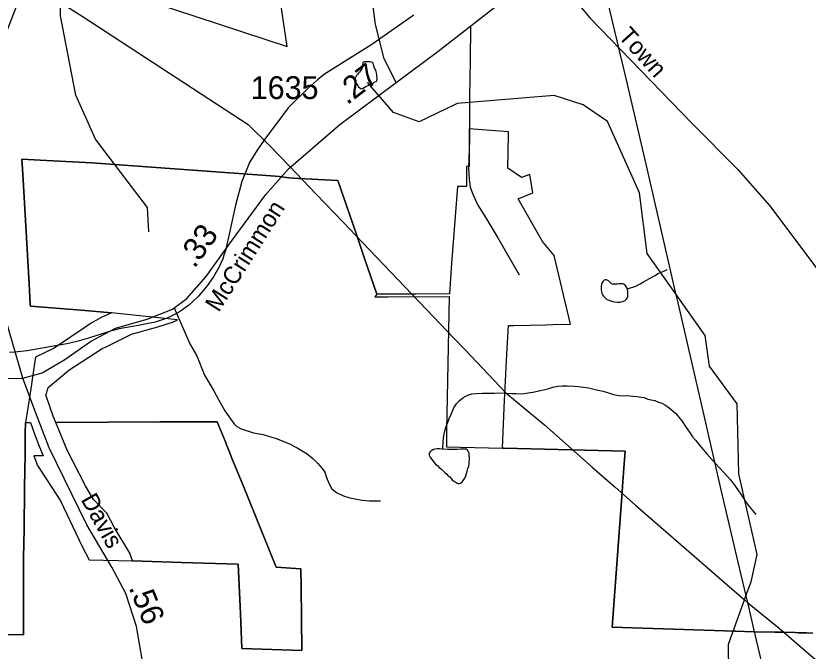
# Model space of a CAD drawing. Extents: x 2001466 to 2224147, y 644118 to 847247.
# Drawn here: x 2042836 to 2047181, y 757169 to 760652 of the extents above; entities that cross this region are included whole.
import ezdxf

# ---------------------------------------------------------------- set-up
doc = ezdxf.new("R2010")
doc.units = 0
for name, color, linetype in [('Exist Boundary Political City Limit New', 7, 'Continuous'), ('Exist Hydrographic Creek Single Shore', 7, 'Continuous'), ('Exist Hydrographic Misc Water Feature', 7, 'Continuous'), ('Exist Road Non-System Type 51', 7, 'Continuous'), ('Exist Road Non-System Type 51 Label', 7, 'Continuous'), ('Exist Road Secondary Mileage Hundredths English Label', 7, 'Continuous'), ('Exist Road Secondary Type 51 Attributed', 7, 'Continuous'), ('Exist Road Secondary Type 51 Label', 7, 'Continuous'), ('Exist Road Secondary Type 51 Number Label', 7, 'Continuous'), ('Exist Utilities Electrical Transmission Line', 7, 'Continuous'), ('Map Preparation Boundary City Limit Buffer Line', 7, 'Continuous')]:
    doc.layers.add(name, color=color, linetype=linetype)

msp = doc.modelspace()

# ---------------------------------------------------------------- linework, layer by layer
at = {"layer": 'Exist Boundary Political City Limit New'}
msp.add_line((2043360.5, 759023.4), (2043359.5, 759023.5), dxfattribs=at)
for points in [[(2043359.5, 759023.5), (2043194.1, 759038.1), (2042915.4, 759060.6), (2042914.9, 759069.7), (2042908.2, 759182.5), (2042873.2, 759784.1), (2042868.5, 759866.2), (2042969.1, 759861.1), (2043252, 759846.3), (2044260.6, 759773.3), (2044280.4, 759771), (2044332.9, 759764.8), (2044388.6, 759760.9), (2044602.4, 759750.2), (2044683.6, 759512.6), (2044705.5, 759448.6), (2044746.5, 759328.2), (2044815.6, 759125.9)], [(2044815.6, 759125.9), (2044804.9, 759111.2), (2044875.6, 759111.4), (2045212.8, 759113.1), (2045198.2, 758377.9), (2045197.6, 758289.4), (2045504.6, 758281.9)], [(2043054.6, 758423.1), (2043039.9, 758458.4), (2043003.4, 758562.8), (2043000.2, 758571.8), (2043012.6, 758614.4), (2043126.8, 758709.9), (2043309.1, 758827.7), (2043330.2, 758838.2), (2043469.1, 758907.2), (2043614.2, 758947.9), (2043699.5, 758974.8), (2043721.9, 758985.1), (2043360.5, 759023.4)], [(2042756.4, 757260.8), (2042877.1, 757258.7), (2042877.5, 757423.1), (2042877.8, 757496.1), (2042878, 757570.5), (2042878, 757575), (2042878.2, 757673.4), (2042878.2, 757682.2), (2042879.4, 757761.2), (2042880.4, 757836.2), (2042881.4, 757911.2), (2042882.5, 757986.1), (2042883.5, 758061.1), (2042885, 758165.9), (2042886, 758241.1), (2042887.2, 758364.9), (2042888.2, 758422.9)], [(2042888.2, 758422.9), (2042915.1, 758423), (2042939.2, 758354.6), (2042959.9, 758301.4), (2042985.9, 758239.8), (2042933.6, 758240.4), (2042953.9, 758186.6), (2043080.1, 757993.4), (2043198.9, 757743.2), (2043237, 757670.5), (2043475.5, 757664.1)], [(2044400.5, 757523.9), (2044398.5, 757620.8), (2044262.5, 757630.4), (2044077.9, 758085.9), (2044022.8, 758222.2), (2044004.9, 758266.2), (2043990.9, 758301.1), (2043984.8, 758316.2), (2043940.6, 758425.9), (2043626, 758425.6), (2043054.6, 758423.1)], [(2043054.6, 758423.1), (2043626, 758425.6), (2043940.6, 758425.9), (2043984.8, 758316.2), (2043990.9, 758301.1), (2044004.9, 758266.2), (2044022.8, 758222.2), (2044077.9, 758085.9), (2044262.5, 757630.4), (2044398.5, 757620.8), (2044400.5, 757523.9)], [(2043475.5, 757664.1), (2043461.5, 757706.6), (2043374.4, 757848.3), (2043334.1, 757926.3), (2043261.8, 757999.8), (2043216.9, 758075.7), (2043117.4, 758272), (2043054.6, 758423.1)], [(2045504.6, 758281.9), (2045513.5, 758281.6), (2046177.6, 758265.3), (2046169.1, 758148.7), (2046168.8, 758143.4), (2046165.1, 758098.6), (2046159.2, 758017.7), (2046117.9, 757448.8), (2046107, 757300.2), (2046779.1, 757279.3), (2046782.1, 757279.2), (2046884.2, 757276), (2046998.4, 757274), (2047046.4, 757272.5), (2047109.2, 757270.6), (2047125.9, 757270.1), (2047171.9, 757268.9), (2047207.9, 757268)], [(2043475.5, 757664.1), (2043744.8, 757654.9), (2044055.1, 757645.8), (2044067.6, 757374.9), (2044075.8, 757184.3), (2044404.8, 757173), (2044400.5, 757523.9)], [(2044400.5, 757523.9), (2044404.8, 757173), (2044075.8, 757184.3), (2044067.6, 757374.9), (2044055.1, 757645.8), (2043744.8, 757654.9), (2043475.5, 757664.1)]]:
    msp.add_lwpolyline(points, dxfattribs=at)
at = {"layer": 'Exist Hydrographic Creek Single Shore'}
msp.add_line((2046832.2, 757450.7), (2046839.8, 757471.8), dxfattribs=at)
for points in [[(2043446.6, 759747.6), (2043273.1, 759975.7), (2043164.2, 760217.5), (2043080.1, 760652.3), (2043079.9, 760725.2)], [(2045244.6, 760165.9), (2045047.2, 760070.7), (2044906.1, 760122.8), (2044764.2, 760286.5)], [(2046454.4, 759129.3), (2046299, 759349.5), (2046256.2, 759681.8), (2046081, 760072.5), (2045947.1, 760163.8), (2045789.1, 760216.2), (2045256.1, 760171.4), (2045244.6, 760165.9)], [(2043565.1, 759467.7), (2043557.1, 759602.5), (2043446.6, 759747.6)], [(2046839.8, 757471.8), (2046868, 757549.6), (2046901, 757699.9), (2046801.2, 758141.7), (2046792.2, 758525.7), (2046641, 758732.2), (2046616, 758900.1), (2046454.4, 759129.3)], [(2046744.2, 757186), (2046744.2, 757207.7), (2046832.2, 757450.7)], [(2047020.9, 756702.5), (2046970.2, 756733.9), (2046845.1, 756857.9), (2046744.2, 757132.3), (2046744.2, 757186)]]:
    msp.add_lwpolyline(points, dxfattribs=at)
at = {"layer": 'Exist Hydrographic Misc Water Feature'}
for p, q in [((2045018.3, 760655.4), (2045008.2, 760649.4)), ((2044489.2, 760302.3), (2044441, 760258.4)), ((2043533.7, 758960), (2043526.9, 758958.6)), ((2043234.1, 758884.9), (2043170.1, 758866.6))]:
    msp.add_line(p, q, dxfattribs=at)
for points in [[(2045008.2, 760649.4), (2044787.2, 760495.9), (2044768.1, 760483.4)], [(2045008.2, 760649.4), (2044787.2, 760495.9), (2044768.1, 760483.4)], [(2044768.1, 760483.4), (2044710.1, 760445.1), (2044529.2, 760332), (2044489.2, 760302.3)], [(2044768.1, 760483.4), (2044710.1, 760445.1), (2044529.2, 760332), (2044489.2, 760302.3)], [(2044787.6, 760280), (2044795.6, 760284.1), (2044801.7, 760288), (2044809.5, 760292.1), (2044815.5, 760296.1), (2044817.3, 760308), (2044815.3, 760326.2), (2044813.4, 760340.2), (2044809.3, 760354.2), (2044803.2, 760366.1), (2044799.3, 760378), (2044797.2, 760384), (2044795.2, 760392.1), (2044793.3, 760396), (2044779.6, 760400.1), (2044767.3, 760400), (2044759.1, 760400), (2044753.1, 760400.1), (2044747.2, 760400.1), (2044741.4, 760397.8), (2044739.4, 760394), (2044737.3, 760383.8), (2044735.1, 760376), (2044735.5, 760369.9), (2044733.2, 760362.1), (2044729.8, 760356.1), (2044721.3, 760344), (2044713.6, 760335.9), (2044709.7, 760330), (2044703.5, 760326.1), (2044699.6, 760317.7), (2044697.4, 760310), (2044697.4, 760299.8), (2044699.6, 760288.1), (2044705.6, 760277.9), (2044711.5, 760270.1), (2044715.6, 760263.8), (2044721.6, 760258), (2044729.3, 760251.9), (2044737.3, 760254), (2044755.6, 760264.2), (2044771.4, 760271.9), (2044783.5, 760276.2), (2044787.6, 760280)], [(2044441, 760258.4), (2044329.1, 760148.1), (2044266.3, 760064.6)], [(2044441, 760258.4), (2044329.1, 760148.1), (2044266.3, 760064.6)], [(2044266.3, 760064.6), (2044210.2, 759990), (2044192.1, 759964.1)], [(2044266.3, 760064.6), (2044210.2, 759990), (2044192.1, 759964.1)], [(2044192.1, 759964.1), (2044158.3, 759915.9), (2044117.1, 759848.2), (2044074.8, 759744.5)], [(2044192.1, 759964.1), (2044158.3, 759915.9), (2044117.1, 759848.2), (2044074.8, 759744.5)], [(2044074.8, 759744.5), (2044040.4, 759614.1), (2044008.4, 759471)], [(2044074.8, 759744.5), (2044040.4, 759614.1), (2044008.4, 759471)], [(2044008.4, 759471), (2043985.2, 759366.4), (2043976.4, 759339.8)], [(2044008.4, 759471), (2043985.2, 759366.4), (2043976.4, 759339.8)], [(2043976.4, 759339.8), (2043970, 759320.1), (2043948.1, 759273.3)], [(2043976.4, 759339.8), (2043970, 759320.1), (2043948.1, 759273.3)], [(2043948.1, 759273.3), (2043919.2, 759220.9), (2043885.1, 759172.4), (2043837.2, 759115.2), (2043806.8, 759086.3)], [(2043948.1, 759273.3), (2043919.2, 759220.9), (2043885.1, 759172.4), (2043837.2, 759115.2), (2043806.8, 759086.3)], [(2046189.7, 759155), (2046235.7, 759170.7), (2046259.2, 759182.9), (2046279.1, 759194.9), (2046297.4, 759205.2), (2046311.5, 759213.2), (2046341.5, 759228.9), (2046357, 759239.1), (2046377.1, 759247), (2046393.3, 759255.1), (2046407.1, 759261.2)], [(2046189.7, 759155), (2046185.4, 759165), (2046181.7, 759170.8), (2046177.6, 759176.7), (2046169.2, 759180.8), (2046163.3, 759182.9), (2046153.4, 759182.8), (2046145.4, 759182.8), (2046135.2, 759180.7), (2046125.5, 759180.9), (2046119.6, 759180.6), (2046113.6, 759180.7), (2046107.3, 759180.9), (2046103.4, 759182.7), (2046095.4, 759190.8), (2046091.3, 759194.7), (2046085.6, 759198.8), (2046079.4, 759202.5), (2046073.5, 759204.7), (2046067.5, 759204.8), (2046061.6, 759202.4), (2046055.4, 759196.5), (2046051.5, 759190.6), (2046049.3, 759184.4), (2046047.4, 759178.6), (2046045.8, 759168.7), (2046045.6, 759160.6), (2046045.6, 759152.5), (2046047.4, 759140.5), (2046049.5, 759130.4), (2046053.8, 759122.4), (2046059.7, 759114.7), (2046067.7, 759106.6), (2046077.6, 759096.6), (2046093.6, 759090.9), (2046107.7, 759086.7), (2046119.8, 759084.9), (2046135.6, 759082.9), (2046147.9, 759082.6), (2046153.8, 759085), (2046165.5, 759086.9), (2046179.7, 759092.8), (2046185.8, 759098.8), (2046189.3, 759105.1), (2046191.6, 759112.9), (2046191.8, 759119), (2046191.8, 759126.7), (2046191.8, 759136.9), (2046189.7, 759155)], [(2043806.8, 759086.3), (2043785.1, 759065.8), (2043750, 759041.2)], [(2043806.8, 759086.3), (2043785.1, 759065.8), (2043750, 759041.2)], [(2043750, 759041.2), (2043727.3, 759025.1), (2043665.1, 758994.5), (2043638.9, 758986.3)], [(2043750, 759041.2), (2043727.3, 759025.1), (2043665.1, 758994.5), (2043638.9, 758986.3)], [(2043526.9, 758958.6), (2043403.1, 758936.6), (2043354.9, 758923.4), (2043234.1, 758884.9)], [(2043526.9, 758958.6), (2043403.1, 758936.6), (2043354.9, 758923.4), (2043234.1, 758884.9)], [(2043638.9, 758986.3), (2043599.1, 758973.8), (2043533.7, 758960)], [(2043638.9, 758986.3), (2043599.1, 758973.8), (2043533.7, 758960)], [(2043170.1, 758866.6), (2043115.2, 758853.9), (2042897.2, 758816.1), (2042829.1, 758808.6), (2042800.6, 758807.4)], [(2043170.1, 758866.6), (2043115.2, 758853.9), (2042897.2, 758816.1), (2042829.1, 758808.6), (2042800.6, 758807.4)], [(2045177.2, 758277), (2045179, 758319.3), (2045183.1, 758351.1), (2045189.1, 758377), (2045197.1, 758407), (2045206.7, 758429.1), (2045212.9, 758445.2), (2045222.7, 758469.3), (2045232.7, 758491.2), (2045238.7, 758503.3), (2045252.8, 758525.1), (2045266.6, 758541.3), (2045286.7, 758557.3), (2045300.4, 758565.4), (2045314.6, 758573.4), (2045336.7, 758579.3), (2045362.5, 758581.5), (2045392.7, 758583.4), (2045422.4, 758583.4), (2045458.5, 758583.6), (2045490.7, 758585.6), (2045526.6, 758583.8), (2045556.5, 758581.7), (2045578.7, 758582), (2045602.5, 758580), (2045624.4, 758581.9), (2045646.3, 758585.9), (2045670.5, 758590), (2045696.6, 758594.1), (2045720.6, 758600.2), (2045752.6, 758607.9), (2045780.2, 758616.3), (2045808.3, 758622.2), (2045832.5, 758624.2), (2045860.2, 758624.5), (2045900.2, 758622.4), (2045936.7, 758618.5), (2045976.5, 758612.5), (2046020.6, 758602.5), (2046056.2, 758594.7), (2046086.6, 758584.9), (2046114.5, 758577), (2046142.6, 758571.1), (2046162.5, 758568.9), (2046190.5, 758571.1), (2046220.5, 758567), (2046244.3, 758565), (2046264.6, 758561.1), (2046282.4, 758559.2), (2046302.7, 758551.2), (2046320.3, 758547.3), (2046340.4, 758543.1), (2046360.5, 758535.2), (2046378.6, 758529.2), (2046398.7, 758517.2), (2046418.6, 758503.2), (2046440.5, 758485.3), (2046454.9, 758471.4), (2046478.6, 758443.4), (2046488.5, 758431.4), (2046512.7, 758395.6), (2046530.9, 758369.8), (2046546.9, 758343.8), (2046562.7, 758325.6), (2046595.1, 758287.8), (2046625.3, 758251.6), (2046652.9, 758219.8), (2046673, 758197.7), (2046693.3, 758176), (2046721, 758146.2), (2046755.5, 758108.1), (2046783.6, 758072.2), (2046811.4, 758030.3), (2046837.5, 757990.3), (2046859.6, 757960.1), (2046877.7, 757938.3), (2046893.5, 757918.4)], [(2045177.2, 758277), (2045173.3, 758277.2), (2045159.1, 758278.9), (2045147.2, 758279.1), (2045133.3, 758277.1), (2045123.2, 758273), (2045117.1, 758269.1), (2045110.9, 758265.1), (2045107.3, 758261.2), (2045103.4, 758254.9), (2045103.2, 758243.2), (2045107.3, 758232.8), (2045115.5, 758221), (2045125.5, 758209), (2045135.3, 758196.9), (2045149.5, 758185.1), (2045157.5, 758177), (2045169.4, 758167), (2045189.3, 758149), (2045199.7, 758139.3), (2045205.5, 758133.1), (2045215.5, 758125.1), (2045221.5, 758117.3), (2045229.5, 758109.2), (2045237.5, 758101.1), (2045245.3, 758097.1), (2045251.4, 758093.3), (2045259.8, 758089.2), (2045267.4, 758089.2), (2045273.8, 758091.1), (2045281.5, 758095.2), (2045285.6, 758099.5), (2045289.5, 758105.3), (2045297.5, 758117.5), (2045303.3, 758131.3), (2045307.4, 758143.2), (2045311.5, 758155.2), (2045315.4, 758171.2), (2045319.3, 758183.2), (2045321.1, 758197.6), (2045321.3, 758209.2), (2045323.6, 758219.5), (2045323, 758229.3), (2045321.1, 758241.3), (2045321.5, 758255.5), (2045317.2, 758265.5), (2045313.5, 758271.3), (2045305.5, 758277.4), (2045293.2, 758277.2), (2045277, 758277.2), (2045257.1, 758275.4), (2045231.3, 758275.3), (2045203.2, 758275.1), (2045177.2, 758277)]]:
    msp.add_lwpolyline(points, dxfattribs=at)
at = {"layer": 'Exist Road Non-System Type 51'}
for points in [[(2044920.8, 760286.3), (2044856.4, 760416.8), (2044808.2, 760605.2), (2044774.4, 760862), (2044747, 761197), (2044714.8, 761523.1), (2044682.6, 761663.2), (2044620.7, 761809.4), (2044567.6, 761920.5)], [(2045756.5, 760927.3), (2045862.4, 760788.6), (2045984.6, 760642.4), (2046544.2, 760063.9), (2046795.1, 759810.7), (2046969.6, 759612), (2047163.8, 759354.4), (2047316.6, 759149.2)], [(2045328.4, 760596.7), (2045326.7, 760408), (2045324.2, 760210.1)], [(2045324.2, 760210.1), (2045323.4, 760123), (2045324.2, 759972.1), (2045319, 759816.2), (2045321.8, 759756.1), (2045326.9, 759714), (2045344, 759671.7), (2045368.9, 759615.2), (2045413.4, 759544.3), (2045479.2, 759434.9), (2045597.1, 759232.5)], [(2043703.3, 759051), (2043790.5, 758854.6), (2043828.4, 758788.4), (2043870.9, 758681.9), (2043920.6, 758596.8), (2043949, 758544.7), (2043981.8, 758486), (2044030.4, 758417), (2044048, 758400.7), (2044071.8, 758388.2), (2044139.3, 758366.8), (2044191.2, 758357.7), (2044262.7, 758334.3), (2044332.1, 758306.9), (2044377.7, 758283.9), (2044433, 758250.8), (2044464.5, 758226.1), (2044489.9, 758199.6), (2044515.4, 758171.1), (2044530.9, 758150.8), (2044540.3, 758120.6), (2044551.7, 758090.4), (2044569.1, 758060), (2044594.7, 758039.5), (2044632.3, 758020.7), (2044668.1, 758010), (2044735.8, 757996.6), (2044775.7, 757993.8), (2044835.7, 757992.5)]]:
    msp.add_lwpolyline(points, dxfattribs=at)
at = {"layer": 'Exist Road Secondary Type 51 Attributed'}
for points in [[(2042874.6, 758665.8), (2042761.2, 759056.4), (2042687.2, 759375.2), (2042671.1, 759747.2), (2042703.3, 760220.7), (2042783.7, 760562.1), (2042944.6, 760978.3), (2043123.3, 761397.1), (2043178, 761609.7), (2043200.5, 761783.6), (2043176.4, 761995.4), (2043116.8, 762195.1), (2043017.1, 762415.7), (2042878.7, 762596), (2042589, 762873), (2042310.6, 763129.9), (2042172.2, 763292.6), (2042053.1, 763490.6), (2041834.3, 763873.9), (2041728, 764025.3), (2041583.2, 764175.9)], [(2044920.8, 760286.3), (2045149.3, 760457), (2045659.4, 760854.8), (2046187.3, 761251.8), (2046621.8, 761594), (2046967.8, 761841.2)], [(2042874.6, 758665.8), (2042980, 758695.2), (2043104, 758767.7), (2043245.6, 758867.5), (2043382.4, 758940), (2043556.2, 758989.9), (2043694.6, 759044.7), (2043773.4, 759101.9), (2043879.6, 759222.6), (2044013.2, 759409.4), (2044206.3, 759672.7), (2044331.8, 759812.9), (2044611.8, 760056.8), (2044920.8, 760286.3)], [(2040946, 758057.5), (2041112.5, 758121.5), (2041352.3, 758219.7), (2041547, 758297.9), (2041727.2, 758363.9), (2042000.8, 758433.1), (2042211.6, 758498.3), (2042457.8, 758577.3), (2042649.3, 758641.7), (2042787.7, 758664.2), (2042874.6, 758665.8)], [(2044665.7, 755329.1), (2044612.6, 755399.9), (2044520.9, 755511), (2044340.7, 755719.6), (2044157.2, 755962.8), (2043878.8, 756398.4), (2043759.7, 756551.4), (2043664.8, 756707.6), (2043587.5, 756854.1), (2043529.6, 757114.2), (2043497.4, 757304.2), (2043439.5, 757484.6), (2043362.2, 757630.3), (2043225.5, 757862.2), (2043017.9, 758283.4), (2042939, 758487.9), (2042874.6, 758665.8)]]:
    msp.add_lwpolyline(points, dxfattribs=at)
at = {"layer": 'Exist Utilities Electrical Transmission Line'}
for p, q in [((2044336.8, 759828), (2044482.7, 759675.5)), ((2044482.7, 759675.5), (2044630.8, 759520.6)), ((2046235.1, 757970.2), (2046832.2, 757450.7)), ((2046832.2, 757450.7), (2046848.4, 757436.6)), ((2046839.8, 757471.8), (2046848.4, 757436.6)), ((2046907.2, 757183.1), (2047020.9, 756702.5))]:
    msp.add_line(p, q, dxfattribs=at)
for points in [[(2045987.3, 761131.3), (2046056, 760839), (2046188.5, 760278.2), (2046297.1, 759816), (2046454.4, 759129.3)], [(2043079.9, 760725.2), (2043200, 760651.3), (2044109.9, 760056.7), (2044227.6, 759942.3), (2044336.8, 759828)], [(2044630.8, 759520.6), (2044734.7, 759411.9), (2045087.8, 759042.7)], [(2046454.4, 759129.3), (2046466, 759078.5), (2046603.9, 758485.7), (2046703, 758053.6), (2046802.3, 757625.6), (2046839.8, 757471.8)], [(2045087.8, 759042.7), (2045238, 758885.6), (2045299.5, 758821)], [(2045299.5, 758821), (2045523.9, 758585.7), (2045734.3, 758409.4), (2045997.4, 758178.1)], [(2045997.4, 758178.1), (2046123.3, 758067.5), (2046235.1, 757970.2)], [(2046848.4, 757436.6), (2046881.5, 757291.9), (2046907.2, 757183.1)], [(2046848.4, 757436.6), (2047021.5, 757295.1), (2047157, 757178.7)], [(2047157, 757178.7), (2047813.6, 756614.8), (2048248.2, 756245)]]:
    msp.add_lwpolyline(points, dxfattribs=at)
at = {"layer": 'Map Preparation Boundary City Limit Buffer Line'}
msp.add_line((2043360.5, 759023.4), (2043359.5, 759023.5), dxfattribs=at)
for points in [[(2043204.8, 760853.7), (2044323.2, 760483.9), (2044234.5, 761089.8)], [(2045504.6, 758281.9), (2045516.4, 758545.5), (2045517.9, 758577.9), (2045527.8, 758798.4), (2045537.4, 758954.6), (2045567.8, 758955.2), (2045740, 758959.1), (2045782.5, 758960), (2045877.2, 758962.6), (2045838.8, 759122.3), (2045788, 759339.1), (2045723.5, 759416.1), (2045591.6, 759649.4), (2045672, 759682.6), (2045654, 759782.8), (2045609.4, 759765.3), (2045534.8, 759816.4), (2045538, 760000), (2045538.4, 760016.5), (2045322.4, 760033.5), (2045321.1, 759826.8), (2045308.2, 759827.4), (2045308.2, 759825.4), (2045307.2, 759717.4), (2045257.1, 759717.5), (2045232.6, 759387.8), (2045225.8, 759295.3), (2045219.8, 759213.1), (2045213.6, 759127.8), (2045030.9, 759126.9), (2044821.5, 759125.9), (2044815.6, 759125.9)], [(2043359.5, 759023.5), (2043194.1, 759038.1), (2042915.4, 759060.6), (2042914.9, 759069.7), (2042908.2, 759182.5), (2042873.2, 759784.1), (2042868.5, 759866.2), (2042969.1, 759861.1), (2043252, 759846.3), (2044260.6, 759773.3), (2044280.4, 759771), (2044332.9, 759764.8), (2044388.6, 759760.9), (2044602.4, 759750.2), (2044683.6, 759512.6), (2044705.5, 759448.6), (2044746.5, 759328.2), (2044815.6, 759125.9)], [(2044815.6, 759125.9), (2044746.5, 759328.2), (2044705.5, 759448.6), (2044683.6, 759512.6), (2044602.4, 759750.2), (2044388.6, 759760.9), (2044332.9, 759764.8), (2044280.4, 759771), (2044260.6, 759773.3), (2043252, 759846.3), (2042969.1, 759861.1), (2042868.5, 759866.2), (2042873.2, 759784.1), (2042908.2, 759182.5), (2042914.9, 759069.7), (2042915.4, 759060.6), (2043194.1, 759038.1), (2043359.5, 759023.5)], [(2044815.6, 759125.9), (2044804.9, 759111.2), (2044875.6, 759111.4), (2045212.8, 759113.1), (2045198.2, 758377.9), (2045197.6, 758289.4), (2045504.6, 758281.9)], [(2043359.5, 759023.5), (2043333.5, 759012.1), (2043304, 758998.2), (2043273.9, 758982.1), (2043248.6, 758967.2), (2043225, 758951.8), (2043045.5, 758829.8), (2042943.9, 758780.7), (2042936.6, 758733.9), (2042913.2, 758584), (2042888.2, 758422.9)], [(2043054.6, 758423.1), (2043039.9, 758458.4), (2043003.4, 758562.8), (2043000.2, 758571.8), (2043012.6, 758614.4), (2043126.8, 758709.9), (2043309.1, 758827.7), (2043330.2, 758838.2), (2043469.1, 758907.2), (2043614.2, 758947.9), (2043699.5, 758974.8), (2043721.9, 758985.1), (2043360.5, 759023.4)], [(2042756.4, 757260.8), (2042877.1, 757258.7), (2042877.5, 757423.1), (2042877.8, 757496.1), (2042878, 757570.5), (2042878, 757575), (2042878.2, 757673.4), (2042878.2, 757682.2), (2042879.4, 757761.2), (2042880.4, 757836.2), (2042881.4, 757911.2), (2042882.5, 757986.1), (2042883.5, 758061.1), (2042885, 758165.9), (2042886, 758241.1), (2042887.2, 758364.9), (2042888.2, 758422.9)], [(2042888.2, 758422.9), (2042887.2, 758364.9), (2042886, 758241.1), (2042885, 758165.9), (2042883.5, 758061.1), (2042882.5, 757986.1), (2042881.4, 757911.2), (2042880.4, 757836.2), (2042879.4, 757761.2), (2042878.2, 757682.2), (2042878.2, 757673.4), (2042878, 757575), (2042878, 757570.5), (2042877.8, 757496.1), (2042877.5, 757423.1), (2042877.1, 757258.7), (2042756.4, 757260.8)], [(2042888.2, 758422.9), (2042915.1, 758423), (2042939.2, 758354.6), (2042959.9, 758301.4), (2042985.9, 758239.8), (2042933.6, 758240.4), (2042953.9, 758186.6), (2043080.1, 757993.4), (2043198.9, 757743.2), (2043237, 757670.5), (2043475.5, 757664.1)], [(2044400.5, 757523.9), (2044398.5, 757620.8), (2044262.5, 757630.4), (2044077.9, 758085.9), (2044022.8, 758222.2), (2044004.9, 758266.2), (2043990.9, 758301.1), (2043984.8, 758316.2), (2043940.6, 758425.9), (2043626, 758425.6), (2043054.6, 758423.1)], [(2043054.6, 758423.1), (2043626, 758425.6), (2043940.6, 758425.9), (2043984.8, 758316.2), (2043990.9, 758301.1), (2044004.9, 758266.2), (2044022.8, 758222.2), (2044077.9, 758085.9), (2044262.5, 757630.4), (2044398.5, 757620.8), (2044400.5, 757523.9)], [(2043475.5, 757664.1), (2043461.5, 757706.6), (2043374.4, 757848.3), (2043334.1, 757926.3), (2043261.8, 757999.8), (2043216.9, 758075.7), (2043117.4, 758272), (2043054.6, 758423.1)], [(2045504.6, 758281.9), (2045513.5, 758281.6), (2046177.6, 758265.3), (2046169.1, 758148.7), (2046168.8, 758143.4), (2046165.1, 758098.6), (2046159.2, 758017.7), (2046117.9, 757448.8), (2046107, 757300.2), (2046779.1, 757279.3), (2046782.1, 757279.2), (2046884.2, 757276), (2046998.4, 757274), (2047046.4, 757272.5), (2047109.2, 757270.6), (2047125.9, 757270.1), (2047171.9, 757268.9), (2047207.9, 757268)], [(2047207.9, 757268), (2047171.9, 757268.9), (2047125.9, 757270.1), (2047109.2, 757270.6), (2047046.4, 757272.5), (2046998.4, 757274), (2046884.2, 757276), (2046782.1, 757279.2), (2046779.1, 757279.3), (2046107, 757300.2), (2046117.9, 757448.8), (2046159.2, 758017.7), (2046165.1, 758098.6), (2046168.8, 758143.4), (2046169.1, 758148.7), (2046177.6, 758265.3), (2045513.5, 758281.6), (2045504.6, 758281.9)], [(2043475.5, 757664.1), (2043744.8, 757654.9), (2044055.1, 757645.8), (2044067.6, 757374.9), (2044075.8, 757184.3), (2044404.8, 757173), (2044400.5, 757523.9)], [(2044400.5, 757523.9), (2044404.8, 757173), (2044075.8, 757184.3), (2044067.6, 757374.9), (2044055.1, 757645.8), (2043744.8, 757654.9), (2043475.5, 757664.1)]]:
    msp.add_lwpolyline(points, dxfattribs=at)

# ---------------------------------------------------------------- texts
at = {"layer": 'Exist Road Non-System Type 51 Label'}
msp.add_text('Town', height=95, rotation=312.007, dxfattribs=at).set_placement((2046134.9, 760537.4))
at = {"layer": 'Exist Road Secondary Mileage Hundredths English Label'}
for s, rotation, p in [('.27', 37.6771, (2044652.1, 760160.7)), ('.33', 54.189, (2043815.1, 759263.7)), ('.56', 292.2547, (2043453.1, 757518.1))]:
    msp.add_text(s, height=125, rotation=rotation, dxfattribs=at).set_placement(p)
at = {"layer": 'Exist Road Secondary Type 51 Label'}
for s, rotation, p in [('McCrimmon', 57.5805, (2043948.2, 759022.9)), ('Davis', 299.0843, (2043189.9, 758001))]:
    msp.add_text(s, height=95, rotation=rotation, dxfattribs=at).set_placement(p)
at = {"layer": 'Exist Road Secondary Type 51 Number Label'}
msp.add_text('1635', height=125, dxfattribs=at).set_placement((2044123.8, 760196.3))

doc.saveas('drawing.dxf')
